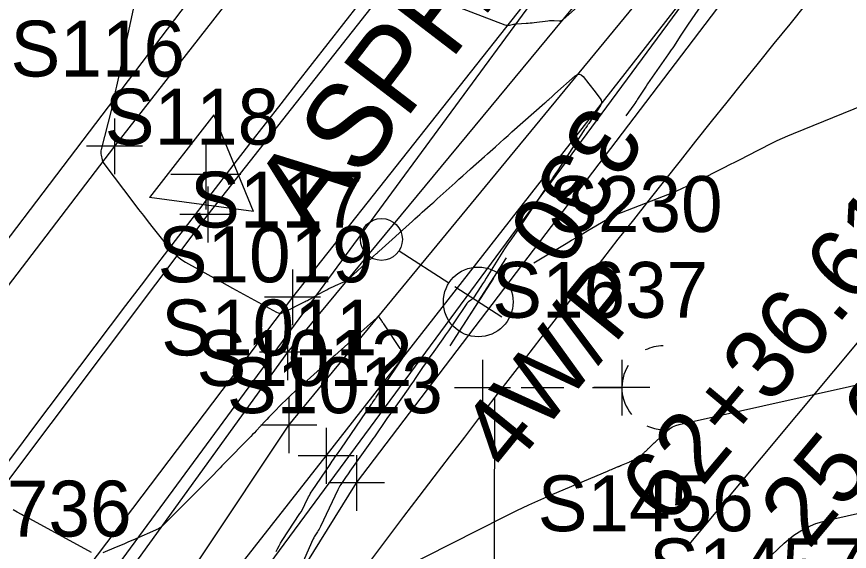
# Model space of a CAD drawing. Extents: x 816928 to 825690, y 436959 to 448212.
# Drawn here: x 819223.5 to 819283.1, y 445527 to 445565.3 of the extents above; entities that cross this region are included whole.
import ezdxf

# ---------------------------------------------------------------- set-up
doc = ezdxf.new("R2010")
doc.units = 0
for name, color, linetype in [('SURVEY - CENTERLINE - Preliminary', 7, 'Continuous'), ('SURVEY - CENTERLINE - Preliminary - Development', 7, 'Continuous'), ('SURVEY - CENTERLINE - Preliminary Text', 7, 'Continuous'), ('SURVEY - CONTOURS - Index with Text', 7, 'Continuous'), ('SURVEY - CONTOURS - Intermediate with optional Text', 7, 'Continuous'), ('SURVEY - DRAINAGE - Area Shapes', 7, 'Continuous'), ('SURVEY - DTM - Breaklines', 7, 'Continuous'), ('SURVEY - DTM - Breaklines - Points - Locators', 7, 'Continuous'), ('SURVEY - DTM - Breaklines - Points - Numbers', 7, 'Continuous'), ('SURVEY - NON-TRANSPORTATION - Buildings - Points - Numbers', 7, 'Continuous'), ('SURVEY - PROPERTY - Parcels', 7, 'Continuous'), ('SURVEY - PROPERTY - ROW Lines', 7, 'Continuous'), ('SURVEY - PROPERTY - ROW Lines - Points - Locators', 7, 'Continuous'), ('SURVEY - PROPERTY - ROW Lines Text', 7, 'Continuous'), ('SURVEY - PROPERTY - Station and Offset Flags', 7, 'Continuous'), ('SURVEY - TRANSPORTATION - Roads', 7, 'Continuous'), ('SURVEY - TRANSPORTATION - Roads - Points - Locators', 7, 'Continuous'), ('SURVEY - TRANSPORTATION - Roads - Points - Numbers', 7, 'Continuous'), ('SURVEY - TRANSPORTATION - Roads Text', 7, 'Continuous'), ('SURVEY - UTILITIES - Gas with Text', 7, 'Continuous'), ('SURVEY - UTILITIES - Poles and Miscellaneous - Points - Locators', 7, 'Continuous'), ('SURVEY - UTILITIES - Poles and Miscellaneous - Points - Numbers', 7, 'Continuous'), ('SURVEY - UTILITIES - Poles and Miscellaneous with Text', 7, 'Continuous'), ('SURVEY - UTILITIES - Water - Points - Numbers', 7, 'Continuous'), ('SURVEY - UTILITIES - Water with Text', 7, 'Continuous'), ('SURVEY - VEGETATION - Features with Text', 7, 'Continuous')]:
    doc.layers.add(name, color=color, linetype=linetype)

msp = doc.modelspace()

# ---------------------------------------------------------------- linework, layer by layer
at = {"layer": 'SURVEY - CENTERLINE - Preliminary'}
msp.add_arc((820425.92, 444637.477), 1500, 140.141729, 144.598464, dxfattribs=at)
msp.add_arc((820425.92, 444637.477), 1500, 140.141729, 144.598464, dxfattribs=at)
at = {"layer": 'SURVEY - CENTERLINE - Preliminary - Development'}
for p, q in [((819237.064, 445556.508), (819237.064, 445551.508)), ((819239.564, 445554.008), (819234.564, 445554.008))]:
    msp.add_line(p, q, dxfattribs=at)
at = {"layer": 'SURVEY - CENTERLINE - Preliminary Text'}
for p, q in [((819237.638, 445558.292), (819233.037, 445552.364)), ((819240.472, 445551.348), (819237.638, 445558.292)), ((819237.638, 445558.292), (819237.638, 445558.292)), ((819240.472, 445551.348), (819233.037, 445552.364))]:
    msp.add_line(p, q, dxfattribs=at)
msp.add_circle((819237.063, 445554.016), 0.181, dxfattribs=at)
msp.add_circle((819237.063, 445554.016), 0.181, dxfattribs=at)
at = {"layer": 'SURVEY - CONTOURS - Index with Text'}
for points in [[(819255.233, 445565.961), (819258.48, 445564.729), (819258.563, 445564.705), (819258.647, 445564.692), (819258.731, 445564.693), (819258.816, 445564.706), (819259.096, 445564.77), (819259.156, 445564.782), (819259.217, 445564.792), (819259.278, 445564.8), (819259.339, 445564.805), (819260, 445564.847), (819260.142, 445564.857), (819260.283, 445564.868), (819260.424, 445564.882), (819260.565, 445564.898), (819261.558, 445565.018), (819261.669, 445565.029), (819261.78, 445565.035), (819261.891, 445565.037), (819262.002, 445565.033), (819262.366, 445565.014), (819262.441, 445565.017), (819262.512, 445565.034), (819262.578, 445565.065), (819262.638, 445565.11), (819264.668, 445566.926)], [(819272.55, 445566.148), (819271.594, 445564.765), (819271.451, 445564.556), (819271.31, 445564.347), (819271.17, 445564.136), (819271.033, 445563.924), (819270.586, 445563.229), (819270.49, 445563.08), (819270.392, 445562.933), (819270.293, 445562.786), (819270.193, 445562.641), (819268.697, 445560.491), (819268.596, 445560.344), (819268.496, 445560.197), (819268.397, 445560.049), (819268.299, 445559.9), (819267.982, 445559.412), (819267.913, 445559.308), (819267.844, 445559.205), (819267.774, 445559.102), (819267.703, 445558.999), (819267.147, 445558.204)], [(819260.547, 445547.689), (819262.866, 445549.07), (819263.254, 445549.301), (819263.642, 445549.532), (819264.03, 445549.763), (819264.418, 445549.993), (819265.684, 445550.747), (819265.959, 445550.903), (819266.239, 445551.046), (819266.525, 445551.178), (819266.817, 445551.297), (819269.828, 445552.452), (819270.443, 445552.696), (819271.05, 445552.957), (819271.651, 445553.234), (819272.244, 445553.526), (819274.172, 445554.506), (819274.585, 445554.716), (819274.998, 445554.926), (819275.411, 445555.136), (819275.824, 445555.346), (819277.592, 445556.245), (819277.972, 445556.433), (819278.357, 445556.614), (819278.745, 445556.786), (819279.137, 445556.95), (819293.462, 445562.768)]]:
    msp.add_lwpolyline(points, dxfattribs=at)
at = {"layer": 'SURVEY - CONTOURS - Intermediate with optional Text'}
for points in [[(819232.314, 445567.965), (819230.759, 445560.756), (819230.714, 445560.549), (819230.67, 445560.342), (819230.625, 445560.136), (819230.58, 445559.929), (819230.435, 445559.255), (819230.403, 445559.11), (819230.37, 445558.966), (819230.335, 445558.822), (819230.299, 445558.679), (819229.563, 445555.802), (819229.543, 445555.701), (819229.536, 445555.599), (819229.541, 445555.497), (819229.56, 445555.395), (819229.64, 445555.061), (819229.661, 445554.991), (819229.688, 445554.925), (819229.722, 445554.861), (819229.763, 445554.801), (819231.91, 445551.96), (819232.252, 445551.511), (819232.595, 445551.064), (819232.942, 445550.62), (819233.291, 445550.177), (819234.436, 445548.735), (819234.693, 445548.441), (819234.976, 445548.176), (819235.284, 445547.94), (819235.617, 445547.735), (819237.423, 445546.735), (819237.81, 445546.521), (819238.197, 445546.307), (819238.584, 445546.093), (819238.971, 445545.88), (819242.111, 445544.146), (819242.234, 445544.094), (819242.358, 445544.075), (819242.483, 445544.088), (819242.608, 445544.133), (819243.02, 445544.333), (819243.108, 445544.376), (819243.196, 445544.42), (819243.284, 445544.463), (819243.371, 445544.507), (819244.169, 445544.907), (819244.253, 445544.95), (819244.336, 445544.993), (819244.418, 445545.037), (819244.5, 445545.082), (819244.767, 445545.231), (819244.825, 445545.263), (819244.882, 445545.294), (819244.939, 445545.326), (819244.997, 445545.358), (819245.72, 445545.76), (819245.876, 445545.844), (819246.034, 445545.924), (819246.194, 445545.999), (819246.357, 445546.069), (819246.904, 445546.299), (819247.018, 445546.352), (819247.127, 445546.415), (819247.23, 445546.487), (819247.327, 445546.568), (819248.832, 445547.937), (819248.893, 445547.993), (819248.955, 445548.049), (819249.018, 445548.105), (819249.08, 445548.161), (819249.283, 445548.342), (819249.327, 445548.381), (819249.37, 445548.42), (819249.414, 445548.46), (819249.457, 445548.499), (819251.856, 445550.674), (819252.031, 445550.832), (819252.207, 445550.99), (819252.383, 445551.148), (819252.559, 445551.305), (819253.135, 445551.818), (819253.258, 445551.929), (819253.381, 445552.039), (819253.504, 445552.149), (819253.627, 445552.26), (819254.907, 445553.417), (819255.182, 445553.664), (819255.457, 445553.911), (819255.732, 445554.157), (819256.008, 445554.403), (819257.026, 445555.306), (819257.22, 445555.479), (819257.414, 445555.652), (819257.608, 445555.826), (819257.802, 445556), (819258.433, 445556.568), (819258.568, 445556.69), (819258.704, 445556.811), (819258.84, 445556.932), (819258.976, 445557.053), (819261.327, 445559.132), (819261.399, 445559.196), (819261.471, 445559.26), (819261.543, 445559.324), (819261.615, 445559.388), (819261.85, 445559.599), (819261.9, 445559.644), (819261.95, 445559.689), (819262.001, 445559.734), (819262.052, 445559.779), (819263.516, 445561.069), (819263.666, 445561.167), (819263.81, 445561.192), (819263.947, 445561.142), (819264.078, 445561.019), (819264.494, 445560.497), (819264.582, 445560.385), (819264.671, 445560.272), (819264.758, 445560.159), (819264.845, 445560.045), (819265.293, 445559.458), (819265.366, 445559.331), (819265.393, 445559.203), (819265.375, 445559.073), (819265.312, 445558.941), (819264.48, 445557.663), (819264.451, 445557.62), (819264.423, 445557.577), (819264.394, 445557.534), (819264.364, 445557.492), (819264.268, 445557.354), (819264.247, 445557.325), (819264.227, 445557.295), (819264.207, 445557.265), (819264.187, 445557.235), (819262.197, 445554.211), (819262.112, 445554.084), (819262.027, 445553.958), (819261.94, 445553.832), (819261.853, 445553.706), (819261.566, 445553.298), (819261.505, 445553.21), (819261.444, 445553.122), (819261.384, 445553.034), (819261.325, 445552.945), (819259.822, 445550.682), (819259.688, 445550.482), (819259.553, 445550.283), (819259.417, 445550.085), (819259.279, 445549.888), (819258.826, 445549.246), (819258.73, 445549.108), (819258.636, 445548.969), (819258.544, 445548.828), (819258.453, 445548.686), (819257.256, 445546.773), (819257.132, 445546.575), (819257.006, 445546.379), (819256.879, 445546.183), (819256.751, 445545.988), (819256.222, 445545.187), (819256.185, 445545.135), (819256.143, 445545.088), (819256.096, 445545.045), (819256.045, 445545.007), (819255.873, 445544.887), (819255.837, 445544.86), (819255.804, 445544.83), (819255.775, 445544.797), (819255.748, 445544.761), (819254.826, 445543.394), (819254.628, 445543.101), (819254.428, 445542.81), (819254.226, 445542.52), (819254.022, 445542.231), (819253.269, 445541.169), (819253.109, 445540.941), (819252.949, 445540.713), (819252.791, 445540.483), (819252.634, 445540.253), (819252.049, 445539.391), (819251.924, 445539.207), (819251.797, 445539.023), (819251.669, 445538.841), (819251.541, 445538.658), (819250.373, 445537.016), (819250.227, 445536.81), (819250.082, 445536.602), (819249.938, 445536.395), (819249.795, 445536.186), (819249.33, 445535.504), (819249.23, 445535.358), (819249.129, 445535.212), (819249.027, 445535.067), (819248.925, 445534.923), (819247.385, 445532.761), (819247.293, 445532.632), (819247.202, 445532.501), (819247.111, 445532.371), (819247.022, 445532.239), (819246.73, 445531.81), (819246.669, 445531.716), (819246.612, 445531.621), (819246.559, 445531.524), (819246.509, 445531.424), (819245.266, 445528.788), (819245.218, 445528.692), (819245.167, 445528.598), (819245.113, 445528.505), (819245.056, 445528.414), (819244.863, 445528.12), (819244.823, 445528.057), (819244.786, 445527.992), (819244.751, 445527.925), (819244.719, 445527.857), (819243.527, 445525.147)], [(819242.104, 445527.007), (819242.199, 445527.211), (819242.302, 445527.41), (819242.413, 445527.605), (819242.533, 445527.796), (819243.803, 445529.727), (819243.901, 445529.883), (819243.994, 445530.041), (819244.081, 445530.203), (819244.162, 445530.368), (819244.419, 445530.912), (819244.476, 445531.027), (819244.537, 445531.14), (819244.603, 445531.25), (819244.673, 445531.358), (819245.955, 445533.244), (819246.035, 445533.361), (819246.115, 445533.478), (819246.197, 445533.594), (819246.279, 445533.709), (819246.547, 445534.086), (819246.605, 445534.167), (819246.661, 445534.249), (819246.718, 445534.33), (819246.774, 445534.412), (819248.877, 445537.497), (819248.915, 445537.553), (819248.954, 445537.609), (819248.993, 445537.665), (819249.032, 445537.72), (819249.161, 445537.902), (819249.188, 445537.94), (819249.216, 445537.979), (819249.243, 445538.019), (819249.27, 445538.058), (819251.227, 445540.944), (819251.257, 445541.004), (819251.268, 445541.064), (819251.258, 445541.124), (819251.229, 445541.185), (819251.099, 445541.382), (819251.072, 445541.425), (819251.044, 445541.467), (819251.016, 445541.509), (819250.988, 445541.551), (819249.805, 445543.305), (819249.767, 445543.361), (819249.729, 445543.418), (819249.691, 445543.474), (819249.654, 445543.53), (819249.492, 445543.771), (819249.485, 445543.781), (819249.478, 445543.792), (819249.471, 445543.802), (819249.463, 445543.813), (819249.44, 445543.847), (819249.435, 445543.852), (819249.429, 445543.855), (819249.423, 445543.854), (819249.417, 445543.849), (819249.336, 445543.777), (819249.332, 445543.774), (819249.329, 445543.771), (819249.325, 445543.768), (819249.321, 445543.764), (819249.309, 445543.753), (819249.307, 445543.751), (819249.304, 445543.749), (819249.302, 445543.746), (819249.299, 445543.744), (819246.288, 445541.043), (819246.184, 445540.95), (819246.08, 445540.856), (819245.976, 445540.762), (819245.873, 445540.668), (819245.536, 445540.36), (819245.463, 445540.294), (819245.391, 445540.229), (819245.318, 445540.163), (819245.246, 445540.098), (819243.412, 445538.448), (819243.191, 445538.246), (819242.974, 445538.041), (819242.76, 445537.833), (819242.549, 445537.621), (819241.865, 445536.923), (819241.719, 445536.773), (819241.574, 445536.622), (819241.43, 445536.47), (819241.287, 445536.317), (819240.675, 445535.659), (819240.543, 445535.519), (819240.411, 445535.379), (819240.277, 445535.241), (819240.142, 445535.103), (819238.476, 445533.418), (819238.342, 445533.282), (819238.209, 445533.145), (819238.077, 445533.007), (819237.945, 445532.868), (819237.517, 445532.414), (819237.425, 445532.317), (819237.332, 445532.221), (819237.238, 445532.125), (819237.144, 445532.03), (819234.316, 445529.205), (819234.302, 445529.19), (819234.288, 445529.176), (819234.274, 445529.161), (819234.259, 445529.147), (819234.214, 445529.099), (819234.204, 445529.089), (819234.194, 445529.079), (819234.184, 445529.068), (819234.174, 445529.058), (819233.92, 445528.808), (819233.863, 445528.757), (819233.803, 445528.711), (819233.739, 445528.672), (819233.671, 445528.638), (819231.831, 445527.821), (819231.537, 445527.692), (819231.242, 445527.563), (819230.946, 445527.436), (819230.65, 445527.311), (819229.681, 445526.904)], [(819247.116, 445523.757), (819258.467, 445529.514), (819259.32, 445529.937), (819260.18, 445530.346), (819261.047, 445530.739), (819261.92, 445531.118), (819265.83, 445532.771), (819265.922, 445532.81), (819266.014, 445532.848), (819266.106, 445532.887), (819266.198, 445532.926), (819266.579, 445533.087), (819266.603, 445533.097), (819266.628, 445533.108), (819266.652, 445533.118), (819266.677, 445533.129), (819266.757, 445533.162), (819266.774, 445533.17), (819266.791, 445533.177), (819266.808, 445533.184), (819266.825, 445533.191), (819267.413, 445533.44), (819267.426, 445533.446), (819267.44, 445533.451), (819267.453, 445533.457), (819267.466, 445533.462), (819267.509, 445533.48), (819267.518, 445533.484), (819267.527, 445533.488), (819267.536, 445533.492), (819267.545, 445533.496), (819267.839, 445533.62), (819267.854, 445533.626), (819267.869, 445533.633), (819267.885, 445533.639), (819267.9, 445533.646), (819267.957, 445533.67), (819267.964, 445533.673), (819267.971, 445533.676), (819267.977, 445533.678), (819267.984, 445533.681), (819268.008, 445533.691), (819268.011, 445533.693), (819268.014, 445533.694), (819268.018, 445533.695), (819268.021, 445533.697), (819268.032, 445533.701), (819268.034, 445533.702), (819268.036, 445533.704), (819268.038, 445533.705), (819268.04, 445533.707), (819268.398, 445534.046), (819268.438, 445534.084), (819268.478, 445534.122), (819268.517, 445534.16), (819268.557, 445534.198), (819268.688, 445534.321), (819268.716, 445534.348), (819268.744, 445534.374), (819268.772, 445534.401), (819268.8, 445534.427), (819269.028, 445534.644), (819269.077, 445534.691), (819269.126, 445534.737), (819269.176, 445534.784), (819269.225, 445534.83), (819270.086, 445535.648), (819270.279, 445535.808), (819270.488, 445535.938), (819270.712, 445536.038), (819270.953, 445536.109), (819292.239, 445540.844)], [(819272.647, 445522.067), (819272.682, 445522.1), (819272.689, 445522.107), (819272.696, 445522.114), (819272.704, 445522.121), (819272.711, 445522.129), (819273.371, 445522.754), (819273.512, 445522.888), (819273.653, 445523.022), (819273.795, 445523.156), (819273.936, 445523.29), (819274.702, 445524.016), (819274.866, 445524.172), (819275.03, 445524.328), (819275.194, 445524.483), (819275.358, 445524.639), (819278.475, 445527.595), (819279.171, 445528.174), (819279.926, 445528.645), (819280.738, 445529.007), (819281.607, 445529.261), (819293.331, 445531.869)], [(819228.87, 445526.944), (819224.455, 445529.341), (819224.157, 445529.503), (819223.859, 445529.665), (819223.56, 445529.827), (819223.262, 445529.988)]]:
    msp.add_lwpolyline(points, dxfattribs=at)
at = {"layer": 'SURVEY - DRAINAGE - Area Shapes'}
msp.add_arc((820425.92, 444637.477), 1500, 140.141729, 144.598464, dxfattribs=at)
at = {"layer": 'SURVEY - DTM - Breaklines'}
for points in [[(819380.404, 445755.141), (819355.578, 445711.888), (819328.616, 445669.931), (819299.268, 445629.736), (819268.215, 445590.476), (819237.204, 445551.148), (819207.272, 445511.316), (819178.097, 445471.355), (819148.961, 445430.516), (819120.831, 445389.41), (819092.595, 445348.525), (819063.764, 445307.701), (819034.576, 445266.965), (819005.716, 445226.512), (818977.706, 445187.397)], [(819115.743, 445352.623), (819116.501, 445348.532), (819118.762, 445346.334), (819121.805, 445346.034), (819151.273, 445387.488), (819170.031, 445419.1), (819198.511, 445465.669), (819205.76, 445465.616), (819229.822, 445502.933), (819247.854, 445531.915), (819280.031, 445574.26), (819278.221, 445576.151), (819274.311, 445579.267), (819242.916, 445541.289), (819216.533, 445504.811), (819186.916, 445462.104), (819160.05, 445422.329), (819116.797, 445352.316)], [(819118.629, 445350.898), (819165.289, 445424.101), (819196.182, 445467.268), (819224.41, 445508.114), (819242.999, 445536.052), (819276.537, 445576.778)], [(819121.197, 445348.347), (819148.072, 445388.457), (819146.917, 445389.221), (819167.079, 445422.999), (819197.484, 445466.128), (819224.892, 445507.372), (819245.683, 445533.866), (819277.871, 445575.058)]]:
    msp.add_lwpolyline(points, dxfattribs=at)
at = {"layer": 'SURVEY - DTM - Breaklines - Points - Locators'}
for p, q in [((819237.204, 445553.148), (819237.204, 445549.148)), ((819239.204, 445551.148), (819235.204, 445551.148)), ((819242.916, 445543.289), (819242.916, 445539.289)), ((819244.916, 445541.289), (819240.916, 445541.289)), ((819242.999, 445538.052), (819242.999, 445534.052)), ((819244.999, 445536.052), (819240.999, 445536.052)), ((819245.683, 445535.866), (819245.683, 445531.866)), ((819247.683, 445533.866), (819243.683, 445533.866)), ((819247.854, 445533.915), (819247.854, 445529.915)), ((819249.854, 445531.915), (819245.854, 445531.915))]:
    msp.add_line(p, q, dxfattribs=at)
at = {"layer": 'SURVEY - PROPERTY - Parcels'}
for radius, end in [(1525, 144.574738), (1475, 144.598464)]:
    msp.add_arc((820425.92, 444637.477), radius, 140.141729, end, dxfattribs=at)
at = {"layer": 'SURVEY - PROPERTY - ROW Lines'}
for radius, end in [(1525, 144.574738), (1525, 144.574738), (1475, 144.598464), (1475, 144.598464)]:
    msp.add_arc((820425.92, 444637.477), radius, 140.141729, end, dxfattribs=at)
at = {"layer": 'SURVEY - PROPERTY - ROW Lines - Points - Locators'}
for p, q in [((819256.879, 445540.732), (819256.879, 445536.732)), ((819258.879, 445538.732), (819254.879, 445538.732))]:
    msp.add_line(p, q, dxfattribs=at)
at = {"layer": 'SURVEY - PROPERTY - ROW Lines Text'}
msp.add_lwpolyline([(819257.579, 445465.999), (819257.763, 445538.051)], dxfattribs=at)
at = {"layer": 'SURVEY - PROPERTY - Station and Offset Flags'}
msp.add_line((819295.648, 445556.271), (819271.636, 445527.51), dxfattribs=at)
at = {"layer": 'SURVEY - TRANSPORTATION - Roads'}
for points in [[(819372.417, 445760.729), (819347.536, 445716.465), (819327.358, 445684.931), (819320.732, 445674.576), (819313.086, 445663.907), (819291.72, 445634.092), (819261.573, 445595.794), (819230.52, 445556.026), (819202.59, 445519.473), (819200.025, 445516.115), (819183.78, 445493.817), (819171.491, 445476.948), (819142.501, 445435.003), (819121.554, 445405.003), (819114.313, 445394.631), (819108.813, 445386.861), (819085.629, 445354.103), (819056.538, 445311.65), (819028.029, 445272.038), (818998.985, 445231.035), (818970.783, 445191.785), (818984.089, 445181.723)], [(819389.734, 445754.855), (819362.957, 445707.555), (819358.085, 445699.888), (819346.624, 445681.852), (819335.583, 445664.476), (819305.378, 445623.327), (819290.371, 445604.569), (819280.694, 445592.472), (819274.745, 445585.035), (819271.707, 445581.193), (819243.267, 445545.212), (819213.411, 445505.8), (819184.164, 445465.705), (819155.799, 445425.75), (819127.747, 445384.791), (819108.123, 445356.526), (819098.861, 445343.186), (819090.273, 445331.1), (819070.114, 445302.733), (819042.351, 445263.277), (819039.074, 445258.681), (819026.695, 445241.322), (819012.76, 445221.779), (818984.089, 445181.723)]]:
    msp.add_lwpolyline(points, dxfattribs=at)
at = {"layer": 'SURVEY - TRANSPORTATION - Roads - Points - Locators'}
for p, q in [((819230.52, 445558.026), (819230.52, 445554.026)), ((819232.52, 445556.026), (819228.52, 445556.026)), ((819243.267, 445547.212), (819243.267, 445543.212)), ((819245.267, 445545.212), (819241.267, 445545.212))]:
    msp.add_line(p, q, dxfattribs=at)
at = {"layer": 'SURVEY - UTILITIES - Gas with Text'}
msp.add_lwpolyline([(818968.105, 445195.328), (818969.738, 445197.267), (819012.001, 445253.658), (819064.107, 445326.037), (819122.078, 445408.8), (819183.152, 445497.068), (819237.635, 445568.809), (819293.129, 445639.42), (819349.073, 445723.122), (819383.091, 445785.202)], dxfattribs=at)
at = {"layer": 'SURVEY - UTILITIES - Poles and Miscellaneous - Points - Locators'}
for p, q in [((819257.655, 445546.574), (819255.485, 445543.214)), ((819254.89, 445545.979), (819258.25, 445543.809)), ((819266.852, 445540.747), (819266.852, 445536.747)), ((819268.852, 445538.747), (819264.852, 445538.747))]:
    msp.add_line(p, q, dxfattribs=at)
at = {"layer": 'SURVEY - UTILITIES - Poles and Miscellaneous with Text'}
for p, q in [((819250.899, 445548.544), (819254.469, 445546.239)), ((819256.569, 445544.883), (819258.603, 445548.034)), ((819256.569, 445544.883), (819254.535, 445541.733)), ((819255.352, 445538.747), (819257.502, 445538.747)), ((819259.652, 445538.747), (819262.702, 445538.747)), ((819264.752, 445538.747), (819266.852, 445538.747))]:
    msp.add_line(p, q, dxfattribs=at)
for centre, radius in [((819249.638, 445549.358), 1.5), ((819256.569, 445544.883), 2.5)]:
    msp.add_circle(centre, radius, dxfattribs=at)
for start, end in [(90.98776, 116.14684), (148.3925, 219.68546), (245.94265, 268.09085)]:
    msp.add_arc((819269.852, 445538.747), 3, start, end, dxfattribs=at)
at = {"layer": 'SURVEY - UTILITIES - Water with Text'}
msp.add_lwpolyline([(818803.235, 444799.745), (818822.09, 444847.157), (818840.807, 444894.989), (818859.419, 444943.113), (818878.417, 444989.731), (818897.247, 445035.659), (818918.394, 445078.737), (818943.016, 445121.017), (818943.424, 445156.253), (818947.564, 445166.115), (818971.795, 445201.192), (819041.117, 445261.897), (819085.564, 445324.056), (819114.437, 445364.745), (819142.589, 445406.123), (819261.281, 445567.542), (819325.961, 445650.567), (819357.336, 445697.813), (819381.766, 445739.87), (819404.905, 445782.998)], dxfattribs=at)
at = {"layer": 'SURVEY - VEGETATION - Features with Text'}
msp.add_line((819228.505, 445508.335), (819276.613, 445573.546), dxfattribs=at)

# ---------------------------------------------------------------- texts
at = {"layer": 'SURVEY - CONTOURS - Index with Text'}
msp.add_text('330', height=5, rotation=237.88373, dxfattribs=at).set_placement((819264.435, 445559.263))
at = {"layer": 'SURVEY - DTM - Breaklines - Points - Numbers'}
for s, p in [('S118', (819229.821, 445556.148)), ('S1019', (819233.613, 445546.289)), ('S1011', (819233.869, 445541.052)), ('S1012', (819236.395, 445538.866)), ('S1013', (819238.566, 445536.915))]:
    msp.add_text(s, height=4, dxfattribs=at).set_placement(p)
at = {"layer": 'SURVEY - NON-TRANSPORTATION - Buildings - Points - Numbers'}
for s, p in [('S1456', (819260.825, 445528.46)), ('S1457', (819268.797, 445523.941))]:
    msp.add_text(s, height=4, dxfattribs=at).set_placement(p)
at = {"layer": 'SURVEY - PROPERTY - Station and Offset Flags'}
for s, p in [('62+36.61', (819270.197, 445528.712)), ("25.00'", (819280.218, 445527.062))]:
    msp.add_text(s, height=5, rotation=50.14173, dxfattribs=at).set_placement(p)
at = {"layer": 'SURVEY - TRANSPORTATION - Roads - Points - Numbers'}
for s, p in [('S116', (819223.074, 445561.026)), ('S117', (819235.931, 445550.212))]:
    msp.add_text(s, height=4, dxfattribs=at).set_placement(p)
at = {"layer": 'SURVEY - TRANSPORTATION - Roads Text'}
msp.add_text('ASPHALT', height=6, rotation=52.53945, dxfattribs=at).set_placement((819244.826, 445549.364))
at = {"layer": 'SURVEY - UTILITIES - Poles and Miscellaneous - Points - Numbers'}
for s, p in [('S230', (819261.57, 445549.894)), ('S1637', (819257.565, 445543.747))]:
    msp.add_text(s, height=4, dxfattribs=at).set_placement(p)
at = {"layer": 'SURVEY - UTILITIES - Poles and Miscellaneous with Text'}
msp.add_text('4W/P', height=5, rotation=50.90322, dxfattribs=at).set_placement((819258.78, 445532.54))
at = {"layer": 'SURVEY - UTILITIES - Water - Points - Numbers'}
msp.add_text('S736', height=4, dxfattribs=at).set_placement((819219.25, 445528.083))

doc.saveas('drawing.dxf')
